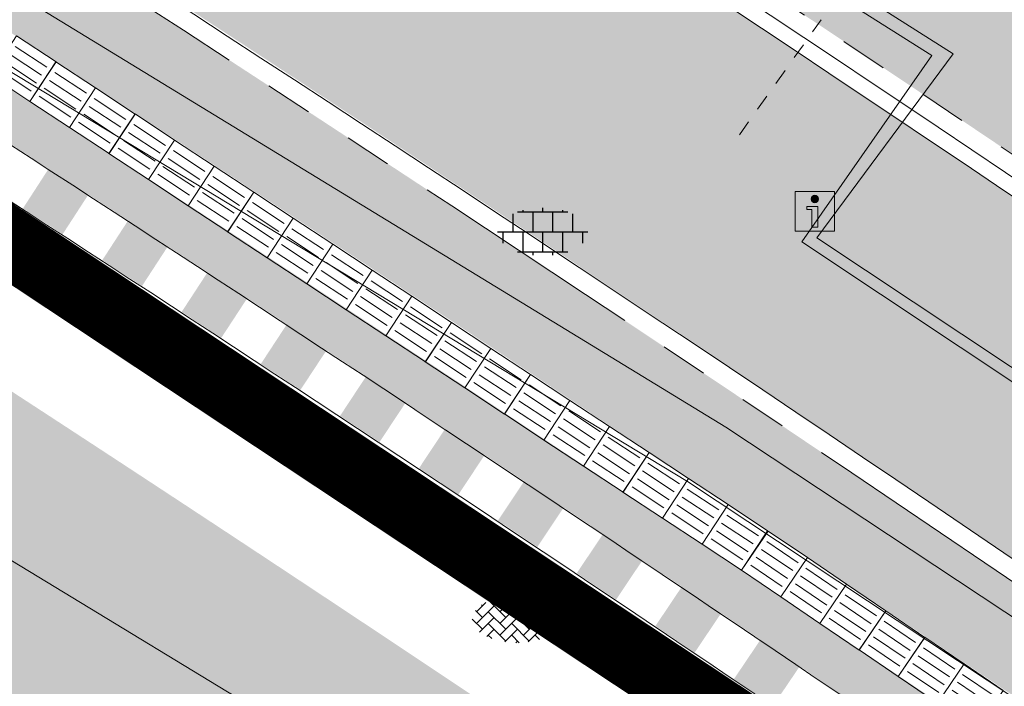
# Model space of a CAD drawing. Header units: metres. Extents: x 187916 to 189411, y 333285 to 334910.
# Tile 245 of 348: x 188776.76 to 188783, y 334175.55 to 334179.77. Entities that reach past the tile are written whole.
import ezdxf
from ezdxf.enums import TextEntityAlignment as Align

# ---------------------------------------------------------------- set-up
doc = ezdxf.new("R2010")
doc.units = ezdxf.units.M
doc.linetypes.add('DASHED2', pattern=[0.375, 0.25, -0.125])
doc.linetypes.add('VH-TROTTOIRBAND_180-200', pattern=[20, 10, -2, 2, -2, 2, -2])
for name, color, linetype, lineweight in [('B-ME-IE-MEUBILAIR_WEGMEUBILAIR-S', 253, 'Continuous', 18), ('B-ME-OG-TERREIN_CULTUURSCHEIDING-G', 253, 'DASHED2', 18), ('B-ME-VH-KANTOPSLUITING_ACHTERKANTBAND-G', 253, 'Continuous', 18), ('B-ME-VH-VERHARDING_ASFALT-G', 253, 'Continuous', 18), ('B-ME-VH-VERHARDING_BETONSTRAATSTEEN-G', 253, 'Continuous', 18), ('B-ME-VH-VERHARDING_BETONSTRAATSTEEN-S', 253, 'Continuous', 25), ('B-ME-VH-VERHARDING_TEGEL-G', 253, 'Continuous', 18), ('B-ME-VH-VERHARDING_TEGEL-S', 253, 'Continuous', 25), ('N-WE-VH-KANTOPSLUITING_PERRONBAND-G', 5, 'VH-TROTTOIRBAND_180-200', 25), ('N-WE-VH-KANTOPSLUITING_RIJWIELPADBAND_4-12 200-G', 94, 'VH-TROTTOIRBAND_180-200', 15), ('N-WE-VH-KANTOPSLUITING_VOORKANTBAND-G', 7, 'Continuous', 15), ('N-WE-VH-KANTVERHARDING_STREKLAAG_BSS-G', 60, 'Continuous', 18), ('N-WE-VH-OPENVERHARDING_TEGEL-G', 7, 'Continuous', 35), ('N-WE-VH-VERHARDING_ASFALT_RIJWEG-A', 251, 'Continuous', 18), ('N-WE-VH-VERHARDING_BETONSTRAATSTEEN-ROOD-A', 11, 'Continuous', 18), ('N-WE-VH-VERHARDING_STRAATBAKSTEEN_KF-A', 25, 'Continuous', 9), ('N-WE-VH-VERHARDING_STRAATBAKSTEEN_WF_HALFSTEENS-A', 250, 'Continuous', 18), ('N-WE-VH-VERHARDING_TEGEL-A', 254, 'Continuous', 5), ('N-WE-VH-VERKEERSTEGEL-S', 7, 'Continuous', 0), ('N-WE-VW-MARKERING_LANGS_STREEP_DOORGETROKKEN_010-G', 251, 'Continuous', 0)]:
    doc.layers.add(name, color=color, linetype=linetype, lineweight=lineweight)
doc.layers.add('N-WE-VH-MATERIAALSCHEIDING-G', color=7, linetype='DASHED2')
doc.styles.add('NLCS-ISO', font='NLCS-ISO.ttf')

# ---------------------------------------------------------------- blocks, each defined once
blk = doc.blocks.new('ontwerp Tempelplein')
at = {"layer": 'N-WE-VH-VERHARDING_STRAATBAKSTEEN_WF_HALFSTEENS-A', "transparency": 33554585}
h = blk.add_hatch(dxfattribs=at)
h.set_pattern_fill('AVH-SBS_WAALFORMAAT_HALFST-SO', color=256, scale=0.3, angle=55.81, pattern_type=2)
h.set_pattern_definition([(55.81, (188795.239331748, 334172.8149381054), (-0.1240767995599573, 0.08429085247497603), []), (145.81, (188795.5764951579, 334173.3112453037), (-0.3371634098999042, -0.4963071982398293), [0.1499999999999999, -0.1499999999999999]), (145.81, (188795.2838366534, 334173.147382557), (-0.3371634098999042, -0.4963071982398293), [0.1499999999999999, -0.1499999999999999]), (55.81, (188795.3458750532, 334173.1052371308), (-0.2481535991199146, 0.1685817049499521), [0, -0.6, 0, 0, 0]), (55.81, (188795.3903799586, 334173.4376815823), (-0.2481535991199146, 0.1685817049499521), [0, -0.6, 0, 0, 0])])
edge = h.paths.add_edge_path()
edge.add_arc((188618.4537638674, 333934.2672616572), 294.8637814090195, 55.813179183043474, 57.42329263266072, ccw=False)
edge.add_line((188784.1356933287, 334178.1814839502), (188791.8768790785, 334172.9229952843))
edge.add_line((188791.8768790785, 334172.9229952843), (188792.7841017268, 334172.3067808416))
edge.add_line((188792.7841017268, 334172.3067808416), (188792.9525669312, 334172.5550135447))
edge.add_line((188792.9525669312, 334172.5550135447), (188793.686028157, 334172.0568198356))
edge.add_line((188793.686028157, 334172.0568198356), (188793.8544795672, 334172.3048805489))
edge.add_line((188793.8544795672, 334172.3048805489), (188793.61263435, 334172.4653745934))
edge.add_line((188793.61263435, 334172.4653745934), (188794.1103591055, 334173.2152212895))
edge.add_line((188794.1103591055, 334173.2152212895), (188794.6102457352, 334172.8834190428))
edge.add_line((188794.6102457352, 334172.8834190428), (188794.112535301, 334172.133562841))
edge.add_line((188794.112535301, 334172.133562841), (188793.854614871, 334172.3048826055))
edge.add_line((188793.854614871, 334172.3048826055), (188793.6860428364, 334172.0567224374))
edge.add_line((188793.6860428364, 334172.0567224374), (188794.3980121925, 334171.5740202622))
edge.add_line((188794.3980121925, 334171.5740202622), (188795.1653573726, 334172.865187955))
edge.add_line((188795.1653573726, 334172.865187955), (188793.1830148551, 334174.2117679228))
edge.add_line((188793.1830148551, 334174.2117679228), (188778.7216892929, 334185.0906688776))
edge.add_line((188778.7216892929, 334185.0906688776), (188777.2167553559, 334182.7405240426))
blk = doc.blocks.new('SIE-WEG_VERKEERSBORD_INFORMATIE-SO')
at = {"linetype": 'ByBlock', "lineweight": 18}
h = blk.add_hatch(color=0, dxfattribs=at)
h.dxf.hatch_style = 1
edge = h.paths.add_edge_path()
edge.add_arc((0, 1.246607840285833), 0.3733921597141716, 0, 360)
h = blk.add_hatch(color=0, dxfattribs=at)
h.dxf.hatch_style = 1
h.paths.add_polyline_path([(0.31640625, 0.4893749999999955), (-0.8226562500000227, 0.4893749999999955), (-0.8226562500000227, 0.1940624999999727), (-0.31640625, 0.1940624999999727), (-0.31640625, -1.620000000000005), (0.31640625, -1.620000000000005)])
at = {"color": 0, "linetype": 'ByBlock', "lineweight": 18}
for points in [[(-2, -2), (2, -2), (2, 2), (-2, 2)], [(0.31640625, 0.4893749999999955), (-0.8226562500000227, 0.4893749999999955), (-0.8226562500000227, 0.1940624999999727), (-0.31640625, 0.1940624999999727), (-0.31640625, -1.620000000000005), (0.31640625, -1.620000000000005)]]:
    blk.add_lwpolyline(points, close=True, dxfattribs=at)
blk.add_circle((0, 1.246607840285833), 0.3733921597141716, dxfattribs=at)
blk = doc.blocks.new('SVH-BSS_KEIFORMAAT_KEPER-SO')
at = {"ltscale": 0.1}
for p, q in [((-2.227386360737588, 0.7424621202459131), (-0.2128896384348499, 2.756958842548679)), ((-2.227386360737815, 2.227386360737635), (-1.846044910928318, 2.608727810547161)), ((0.2160084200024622, 2.753840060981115), (1.484924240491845, 1.484924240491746)), ((0.742462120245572, 2.227386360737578), (1.196639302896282, 2.681563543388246)), ((-5.197234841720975, 0.7424621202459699), (-4.025666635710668, 1.914030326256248)), ((-5.197234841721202, -0.7424621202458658), (-2.969848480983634, 1.48492424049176)), ((-4.564991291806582, 1.595142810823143), (-4.454772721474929, 1.484924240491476)), ((-3.597206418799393, 2.112282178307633), (-1.484924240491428, -2.747801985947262e-13)), ((-2.477046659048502, 2.477046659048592), (-1.484924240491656, 1.484924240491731)), ((-2.227386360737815, -0.7424621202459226), (-2.463584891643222e-13, 1.484924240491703)), ((-0.7424621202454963, 2.227386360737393), (1.484924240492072, -2.321476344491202e-13)), ((0.7424621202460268, 0.7424621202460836), (2.445993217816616, 2.445993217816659)), ((0.7424621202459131, -0.7424621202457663), (2.969848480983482, 1.48492424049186)), ((2.227386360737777, 2.22738636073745), (4.454772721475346, -1.753042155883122e-13)), ((3.7123106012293, 0.7424621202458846), (4.50164561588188, 1.531797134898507)), ((4.221158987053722, 1.718537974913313), (4.45477272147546, 1.484924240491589)), ((-5.336050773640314, 0.881278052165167), (-4.454772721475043, -7.582823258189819e-14)), ((-4.812064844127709, -1.842216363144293), (-2.969848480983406, 3.785860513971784e-14)), ((-3.712310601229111, 0.7424621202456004), (-1.484924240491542, -1.484924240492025)), ((-2.227386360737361, -2.227386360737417), (2.083888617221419e-13, 2.083888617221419e-13)), ((-0.7424621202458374, 0.7424621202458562), (1.484924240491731, -1.48492424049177)), ((0.7424621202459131, -2.227386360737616), (2.969848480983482, 9.43689570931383e-15)), ((2.227386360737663, 0.7424621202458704), (4.454772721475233, -1.484924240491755)), ((3.7123106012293, -0.7424621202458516), (5.246882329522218, 0.7921096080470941)), ((5.197234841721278, 0.7424621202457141), (5.392160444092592, 0.5475365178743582)), ((-5.734817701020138, -0.2048792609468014), (-4.454772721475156, -1.484924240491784)), ((-3.712310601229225, -0.742462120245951), (-1.484924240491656, -2.969848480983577)), ((-0.74246212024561, -0.74246212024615), (1.484924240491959, -2.969848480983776)), ((2.227386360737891, -0.7424621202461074), (3.843627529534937, -2.358703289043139)), ((3.712310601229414, -2.227386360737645), (5.574234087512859, -0.3654628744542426)), ((5.197234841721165, -0.7424621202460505), (5.40549668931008, -0.950723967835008)), ((-3.894231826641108, -2.40930758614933), (-2.969848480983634, -1.484924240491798)), ((-3.712310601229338, -2.227386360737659), (-3.270758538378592, -2.668938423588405)), ((-1.594092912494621, -3.079017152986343), (9.470202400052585e-14, -1.484924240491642)), ((-0.7424621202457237, -2.227386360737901), (0.2141389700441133, -3.18398745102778)), ((1.364972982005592, -3.089799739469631), (2.969848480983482, -1.484924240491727)), ((2.22738636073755, -2.227386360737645), (2.78091825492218, -2.780918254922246)), ((-0.2171522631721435, -3.18700074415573), (9.470202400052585e-14, -2.969848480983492))]:
    blk.add_line(p, q, dxfattribs=at)
at = {"style": 'NLCS-ISO'}
blk.add_attdef('FORMAAT', text='', height=1.8, dxfattribs=at).set_placement((-5.834817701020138, -0.2150483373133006), align=Align.MIDDLE_RIGHT)
blk.add_attdef('KLEUR', text='', height=1.8, dxfattribs=at).set_placement((5.824648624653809, -0.2150483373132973), align=Align.MIDDLE_LEFT)
at = {"style": 'NLCS-ISO', "flags": 1}
blk.add_attdef('FUNCTIE', text='', height=1.8, dxfattribs=at).set_placement((0.1159930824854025, -3.584775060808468), align=Align.MIDDLE_CENTER)
blk = doc.blocks.new('SVH-TEGEL_300X300_DUN_LINT_KL-SO')
for p, q in [((-1.900843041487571, 1.499999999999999), (1.90084304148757, 1.499999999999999)), ((-1.5, 1.624087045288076), (-1.5, 1.499999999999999)), ((-0.7499999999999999, 1.5), (-0.7500000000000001, 1.377682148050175e-16)), ((3.325515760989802e-16, 1.810386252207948), (2.755364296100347e-16, 1.499999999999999)), ((0.7500000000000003, 1.499999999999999), (0.7500000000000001, -1.247991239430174e-15)), ((1.5, 1.624087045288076), (1.5, 1.499999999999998)), ((-2.25, 1.355676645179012), (-2.25, -6.969183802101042e-16)), ((2.25, 1.355676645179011), (2.25, -4.133046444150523e-16)), ((0, 0), (-2.755364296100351e-16, -1.500000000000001)), ((-3.39489953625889, -4.866106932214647e-16), (3.39489953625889, -1.733835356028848e-15)), ((-3, -3.055132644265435e-15), (-3.000000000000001, -0.8474312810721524)), ((-1.5, -8.346865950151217e-16), (-1.5, -1.500000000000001)), ((1.5, -2.495982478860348e-15), (1.5, -1.500000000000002)), ((2.999999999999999, -2.495982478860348e-15), (2.999999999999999, -0.8474312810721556)), ((-1.900843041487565, -1.500000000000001), (1.900843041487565, -1.500000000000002)), ((-0.7500000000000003, -1.499999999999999), (-0.7500000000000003, -1.765655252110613)), ((0.7499999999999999, -1.500000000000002), (0.7499999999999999, -1.765655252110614))]:
    blk.add_line(p, q)
blk = doc.blocks.new('DTM')
at = {"layer": 'B-ME-OG-TERREIN_CULTUURSCHEIDING-G', "ltscale": 0.2, "flags": 128}
blk.add_lwpolyline([(188781.3229999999, 334179.037), (188781.841, 334179.7659999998)], dxfattribs=at)
at = {"layer": 'B-ME-VH-KANTOPSLUITING_ACHTERKANTBAND-G', "ltscale": 0.2, "flags": 128}
for points in [[(188799.6120000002, 334166.682), (188793.4780000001, 334170.8999999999), (188793.2859999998, 334170.6550000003), (188789.7829999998, 334173.0929999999), (188781.8140000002, 334178.3849999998), (188782.6770000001, 334179.5499999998), (188776.895, 334183.216), (188776.1680000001, 334181.8829999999), (188769.1239999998, 334185.8330000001), (188768.1749999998, 334186.3339999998), (188761.017, 334189.9160000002), (188756.3679999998, 334191.9959999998), (188758.73, 334197.648)], [(188799.7439999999, 334164.875), (188799.165, 334164.9240000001), (188798.7239999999, 334165.1379999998), (188795.4079999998, 334167.432), (188795.6710000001, 334167.7960000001), (188794.452, 334168.6359999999), (188794.173, 334168.2620000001), (188788.9189999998, 334171.8449999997), (188789.031, 334172.031), (188781.2370000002, 334177.1869999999), (188774.3900000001, 334181.3650000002), (188767.6809999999, 334185.1000000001), (188760.6039999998, 334188.7110000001), (188760.5010000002, 334188.534), (188754.5040000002, 334191.27)]]:
    blk.add_lwpolyline(points, dxfattribs=at)
at = {"layer": 'B-ME-VH-VERHARDING_ASFALT-G', "ltscale": 0.2, "flags": 128}
blk.add_lwpolyline([(188799.801, 334164.537), (188799.1899999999, 334164.4560000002), (188796.9819999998, 334164.324), (188795.0839999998, 334164.5619999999), (188793.5589999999, 334165.213), (188787.2080000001, 334169.5019999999), (188779.443, 334174.6839999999), (188772.1310000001, 334179.1230000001), (188766.1800000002, 334182.4580000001), (188759.1919999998, 334185.929), (188757.1949999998, 334186.8859999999), (188749.2880000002, 334190.3870000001), (188742.2439999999, 334193.324), (188739.5269999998, 334194.4180000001), (188730.4950000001, 334198.1469999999)], dxfattribs=at)
at = {"layer": 'B-ME-VH-VERHARDING_BETONSTRAATSTEEN-G', "ltscale": 0.2, "flags": 128}
blk.add_lwpolyline([(188799.781, 334164.6890000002), (188799.1120000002, 334164.7220000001), (188798.5860000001, 334164.9810000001), (188795.2939999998, 334167.2489999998), (188794.0529999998, 334168.1159999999), (188788.7880000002, 334171.6779999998), (188780.9950000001, 334176.8420000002), (188774.1710000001, 334180.9720000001), (188767.4109999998, 334184.7629999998), (188760.4339999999, 334188.3449999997), (188754.4950000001, 334191.0729999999)], dxfattribs=at)
at = {"layer": 'B-ME-VH-VERHARDING_TEGEL-G', "ltscale": 0.2, "flags": 128}
blk.add_lwpolyline([(188799.571, 334166.5619999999), (188793.5060000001, 334170.7970000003), (188793.3250000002, 334170.5260000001), (188789.73, 334173.034), (188781.7179999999, 334178.3590000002), (188782.5419999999, 334179.5389999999), (188776.932, 334183.0810000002), (188776.2009999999, 334181.7629999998), (188769.071, 334185.75), (188768.148, 334186.2659999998), (188760.9849999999, 334189.8489999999), (188756.2450000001, 334191.9580000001), (188758.6499999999, 334197.7069999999)], dxfattribs=at)
at = {"layer": 'B-ME-IE-MEUBILAIR_WEGMEUBILAIR-S', "xscale": 0.0625, "yscale": 0.0625, "zscale": 0.0625}
blk.add_blockref('SIE-WEG_VERKEERSBORD_INFORMATIE-SO', (188781.801, 334178.553), dxfattribs=at)
at = {"layer": 'B-ME-VH-VERHARDING_BETONSTRAATSTEEN-S', "xscale": 0.05, "yscale": 0.05, "zscale": 0.05}
blk.add_blockref('SVH-BSS_KEIFORMAAT_KEPER-SO', (188779.918, 334175.981), dxfattribs=at)
at = {"layer": 'B-ME-VH-VERHARDING_TEGEL-S', "xscale": 0.084, "yscale": 0.084, "zscale": 0.084}
blk.add_blockref('SVH-TEGEL_300X300_DUN_LINT_KL-SO', (188780.077, 334178.423), dxfattribs=at)
blk = doc.blocks.new('SVH-VERKEERSTEGEL_300X300_GELEIDETEGEL')
blk.add_lwpolyline([(-0.15, 5.551115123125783e-17), (0.15, 5.551115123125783e-17), (0.15, -0.3), (-0.15, -0.3)], close=True)
at = {"lineweight": 0, "flags": 128}
for points in [[(0.12, -0.05999999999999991), (-0.1200000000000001, -0.05999999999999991)], [(0.12, -0.1199999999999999), (-0.1200000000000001, -0.1199999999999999)], [(0.12, -0.1799999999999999), (-0.1200000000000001, -0.1799999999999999)], [(0.12, -0.2399999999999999), (-0.12, -0.2399999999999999)]]:
    blk.add_lwpolyline(points, dxfattribs=at)
blk = doc.blocks.new('ontwerp Wilhelmina- & Engelenkampstraat')
at = {"layer": 'N-WE-VH-OPENVERHARDING_TEGEL-G', "linetype": 'Continuous'}
h = blk.add_hatch(color=256, dxfattribs=at)
h.dxf.hatch_style = 1
h.paths.add_polyline_path([(188777.1999830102, 334178.6592792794, 0.0002576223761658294), (188776.9480553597, 334178.8227358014), (188776.7848967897, 334178.5709833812, -0.0002576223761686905), (188777.0365650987, 334178.407695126)])
h = blk.add_hatch(color=256, dxfattribs=at)
h.dxf.hatch_style = 1
h.paths.add_polyline_path([(188777.7033323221, 334178.3315878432, 0.0002576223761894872), (188777.4517420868, 334178.4955632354), (188777.2880650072, 334178.244147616, -0.0002576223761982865), (188777.5393962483, 334178.0803410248)])
h = blk.add_hatch(color=256, dxfattribs=at)
h.dxf.hatch_style = 1
h.paths.add_polyline_path([(188778.2060052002, 334178.0028597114, 0.0002576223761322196), (188777.9547534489, 334178.1673532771), (188777.790558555, 334177.9162755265, -0.0002576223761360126), (188778.0415516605, 334177.7519512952)])
h = blk.add_hatch(color=256, dxfattribs=at)
h.dxf.hatch_style = 1
h.paths.add_polyline_path([(188778.7079995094, 334177.6730962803, 0.0002576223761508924), (188778.4570873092, 334177.8381073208), (188778.2923752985, 334177.5873685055, -0.0002576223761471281), (188778.5430292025, 334177.4225273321)])
h = blk.add_hatch(color=256, dxfattribs=at)
h.dxf.hatch_style = 1
h.paths.add_polyline_path([(188779.2093131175, 334177.3422989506, 0.0002576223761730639), (188778.9587415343, 334177.5078267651), (188778.7935131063, 334177.25742795, -0.0002576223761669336), (188779.043826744, 334177.0920705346)])
h = blk.add_hatch(color=256, dxfattribs=at)
h.dxf.hatch_style = 1
h.paths.add_polyline_path([(188779.7099438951, 334177.0104691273, 0.0002576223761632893), (188779.4597139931, 334177.1765130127), (188779.2939698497, 334176.9264552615, -0.0002576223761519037), (188779.5439421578, 334176.7605823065)])
h = blk.add_hatch(color=256, dxfattribs=at)
h.dxf.hatch_style = 1
h.paths.add_polyline_path([(188780.2098897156, 334176.6776082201, 0.0002576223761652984), (188779.9600025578, 334176.8441674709), (188779.793743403, 334176.5944518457, -0.0002576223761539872), (188780.0433733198, 334176.4280640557)])
h = blk.add_hatch(color=256, dxfattribs=at)
h.dxf.hatch_style = 1
h.paths.add_polyline_path([(188780.7091484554, 334176.3437176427, 0.0002576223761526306), (188780.4596051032, 334176.5107915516), (188780.2928316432, 334176.2614191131, -0.0002576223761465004), (188780.5421181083, 334176.0945171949)])
h = blk.add_hatch(color=256, dxfattribs=at)
h.dxf.hatch_style = 1
h.paths.add_polyline_path([(188781.207717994, 334176.0087988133, 0.0002576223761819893), (188780.9585195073, 334176.1763866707), (188780.7912324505, 334175.9273584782, -0.0002576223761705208), (188781.0401744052, 334175.7599431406)])
h = blk.add_hatch(color=256, dxfattribs=at)
h.dxf.hatch_style = 1
h.paths.add_polyline_path([(188781.7055962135, 334175.6728531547, 0.0002576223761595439), (188781.4567436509, 334175.8409542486), (188781.2889437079, 334175.5922713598, -0.0002576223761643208), (188781.5375400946, 334175.424343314)])
at = {"layer": 'N-WE-VH-VERHARDING_ASFALT_RIJWEG-A', "transparency": 33554610}
h = blk.add_hatch(color=256, dxfattribs=at)
h.dxf.hatch_style = 1
edge = h.paths.add_edge_path(flags=16)
edge.add_arc((188843.2202829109, 334124.6265817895), 0.5000000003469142, 68.86366228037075, 236.5502401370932)
edge.add_line((188842.9446801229, 334124.2093970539), (188847.2596446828, 334121.3588223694))
edge.add_arc((188764.52368857, 333996.1199642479), 150.1000000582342, 53.138037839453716, 56.550240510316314, ccw=False)
edge.add_arc((188854.8670012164, 334116.6124780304), 0.5000000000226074, 233.1380378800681, 405.2541734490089)
edge.add_line((188855.2189827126, 334116.9675963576), (188849.6333451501, 334122.5038948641))
edge.add_arc((188848.2254191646, 334121.0834215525), 2.000000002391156, 45.25417348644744, 68.86366190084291)
edge.add_line((188848.9465960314, 334122.9488716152), (188843.4005771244, 334125.0929443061))
edge = h.paths.add_edge_path()
edge.add_line((188813.0185392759, 334140.2053137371), (188813.0105729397, 334140.209319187))
edge.add_line((188813.0105729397, 334140.209319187), (188850.7365500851, 334115.2865848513))
edge.add_arc((188823.0935907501, 334073.442955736), 50.14999998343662, 53.70449889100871, 56.55024050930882, ccw=False)
edge.add_arc((188844.432152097, 334101.8879698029), 14.59712508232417, 51.12888847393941, 55.118945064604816, ccw=False)
edge.add_line((188853.5928784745, 334113.2527026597), (188950.9588811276, 334038.6637910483))
edge.add_arc((188941.7456837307, 334026.6371749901), 15.15000000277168, 40.65152212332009, 52.54545483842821, ccw=False)
edge.add_line((188953.2397736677, 334036.5067442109), (188961.6247993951, 334026.741552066))
edge.add_arc((188972.8912835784, 334036.415684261), 14.84999998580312, 220.6515221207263, 230.026866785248)
edge.add_arc((188742.2273900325, 333761.2592333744), 344.2000024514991, 49.060789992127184, 50.026866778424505, ccw=False)
edge.add_line((188967.767169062, 334021.2697134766), (188981.7537264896, 334009.2102175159))
edge.add_line((188981.7537264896, 334009.2102175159), (188990.3623937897, 334001.7876695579))
edge.add_arc((188830.8334411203, 333816.7660723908), 244.2999757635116, 45.63147792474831, 49.231496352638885, ccw=False)
edge.add_line((189001.6652582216, 333991.4056109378), (189005.3166251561, 333987.8338559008))
edge.add_line((189005.3166251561, 333987.8338559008), (189009.3616308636, 333991.9690219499))
edge.add_arc((189010.0094888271, 333991.9162956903), 0.6499999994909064, 135.63089128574, 175.3472076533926, ccw=False)
edge.add_line((189009.5448364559, 333992.3708264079), (189010.1315084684, 333992.9705626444))
edge.add_arc((189010.5961608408, 333992.5160319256), 0.6500000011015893, 110.0016349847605, 135.6308912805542, ccw=False)
edge.add_line((189010.3738303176, 333993.126825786), (189012.7423269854, 333996.2283355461))
edge.add_line((189012.7423269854, 333996.2283355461), (189006.7711925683, 334000.7882476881))
edge.add_line((189006.7711925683, 334000.7882476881), (189004.0161101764, 334002.9017076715))
edge.add_line((189004.0161101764, 334002.9017076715), (188999.2558699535, 334006.5545254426))
edge.add_line((188999.2558699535, 334006.5545254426), (188998.8588697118, 334006.8610537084))
edge.add_line((188998.8588697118, 334006.8610537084), (188991.767266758, 334012.3365586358))
edge.add_arc((189144.6444510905, 334210.3355206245), 250.1499998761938, 228.1364962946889, 232.3278733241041, ccw=False)
edge.add_arc((188742.2273912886, 333761.2592353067), 352.8500001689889, 48.13649629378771, 52.54545484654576)
edge.add_line((188956.8067115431, 334041.3642833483), (188954.6511510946, 334043.0155877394))
edge.add_line((188954.6511510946, 334043.0155877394), (188891.8217000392, 334091.1471762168))
edge.add_line((188891.8217000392, 334091.1471762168), (188891.5662846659, 334090.8137650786))
edge.add_line((188891.5662846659, 334090.8137650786), (188875.9674064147, 334102.7635557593))
edge.add_line((188875.9674064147, 334102.7635557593), (188876.222821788, 334103.0969668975))
edge.add_line((188876.222821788, 334103.0969668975), (188867.5141152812, 334109.7684222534))
edge.add_arc((188884.8033035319, 334132.3371809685), 28.4300000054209, 226.5407898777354, 232.5454548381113, ccw=False)
edge.add_line((188865.2480693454, 334111.7008606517), (188851.7136843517, 334124.5262124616))
edge.add_arc((188838.0601001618, 334110.1178073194), 19.84999999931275, 46.54078987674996, 56.5502405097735)
edge.add_line((188849.0015307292, 334126.680041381), (188818.5871468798, 334146.772552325))
edge.add_arc((188824.1818834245, 334155.2414024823), 10.14999999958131, 230.746516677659, 236.55024045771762, ccw=False)
edge.add_line((188817.7594464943, 334147.3817075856), (188813.0185392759, 334140.2053137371))
edge = h.paths.add_edge_path()
edge.add_arc((188804.4060072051, 334144.8922067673), 15.00000001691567, 49.44930201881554, 57.10513435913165)
edge.add_line((188812.5524953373, 334157.4872348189), (188809.1197533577, 334159.7075388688))
edge.add_line((188809.1197533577, 334159.7075388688), (188808.8358097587, 334159.2796429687))
edge.add_arc((188807.8775894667, 334159.9154997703), 1.150000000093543, 146.4325029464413, 326.4325029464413, ccw=False)
edge.add_line((188806.9193691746, 334160.5513565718), (188807.1883826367, 334160.9567531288))
edge.add_line((188807.1883826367, 334160.9567531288), (188802.8966842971, 334163.732631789))
edge.add_arc((188799.7691371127, 334173.3887670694), 10.14999999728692, 238.0087583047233, 287.9467359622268, ccw=False)
edge.add_line((188794.391772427, 334164.7802568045), (188787.6683002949, 334154.8824230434))
edge.add_arc((188776.9360168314, 334149.1867587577), 12.14999999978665, 6.552444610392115, 27.95506492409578, ccw=False)
edge.add_arc((188778.9149951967, 334149.4490587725), 10.1540764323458, -2.101472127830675, 6.356304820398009, ccw=False)
edge.add_line((188789.0622425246, 334149.0767150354), (188793.7916961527, 334146.0152720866))
edge.add_line((188793.7916961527, 334146.0152720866), (188794.0757942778, 334146.443065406))
edge.add_arc((188795.0337848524, 334145.8068625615), 1.15000000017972, -33.58819080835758, 146.4118091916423, ccw=False)
edge.add_line((188795.991775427, 334145.170659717), (188795.7226155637, 334144.7653603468))
edge.add_line((188795.7226155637, 334144.7653603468), (188801.9201273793, 334140.7536223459))
edge.add_arc((188806.91186024, 334129.6763888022), 12.14999999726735, 71.61773031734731, 114.25775215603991, ccw=False)
edge.add_line((188810.743428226, 334141.2064185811), (188816.0248838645, 334149.2010499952))
edge.add_arc((188824.1818834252, 334155.2414024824), 10.15000000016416, 183.1724790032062, 216.5203757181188, ccw=False)
edge.add_arc((188822.7365122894, 334155.1739654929), 8.703121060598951, 180.8378362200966, 183.2557978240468, ccw=False)
edge.add_arc((188833.7517650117, 334153.715293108), 19.7623436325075, 172.5149848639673, 176.1369932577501, ccw=False)
edge = h.paths.add_edge_path()
edge.add_line((188786.2209732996, 334157.0233449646), (188792.4021116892, 334166.1227922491))
edge.add_line((188792.4021116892, 334166.1227922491), (188791.5485077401, 334166.7026345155))
edge.add_line((188791.5485077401, 334166.7026345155), (188788.5394280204, 334169.4236699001))
edge.add_line((188788.5394280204, 334169.4236699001), (188787.1852216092, 334167.4301002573))
edge.add_line((188787.1852216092, 334167.4301002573), (188780.1013007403, 334172.2421172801))
edge.add_arc((188618.4537611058, 333934.267257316), 287.6837865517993, 55.81317921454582, 60.58230996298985)
edge.add_arc((188735.7243300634, 334140.9898543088), 50.01920379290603, 61.28503171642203, 77.31862338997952)
edge.add_arc((188760.1973562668, 334256.6585423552), 68.2172590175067, 252.5019390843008, 258.5925344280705, ccw=False)
edge.add_arc((188746.5917393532, 334218.9896416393), 28.24878716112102, 246.6552150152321, 255.85047768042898, ccw=False)
edge.add_arc((188739.6991429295, 334207.5799419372), 15.14999999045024, 247.5582666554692, 253.5058051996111, ccw=False)
edge.add_line((188733.9157258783, 334193.5772783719), (188632.7612944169, 334235.3563367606))
edge.add_arc((188642.362146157, 334258.6016835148), 25.14999999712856, 236.2483398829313, 247.5582723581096, ccw=False)
edge.add_line((188628.3889489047, 334237.6906276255), (188623.9088227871, 334240.6843399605))
edge.add_arc((188610.1023038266, 334220.0227201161), 24.85000000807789, 56.24833988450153, 66.54108532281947)
edge.add_line((188619.9948742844, 334242.8187625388), (188616.8650908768, 334235.2408720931))
edge.add_arc((188612.7752758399, 334225.9513130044), 10.14999975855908, 36.3971108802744, 66.23805833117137, ccw=False)
edge.add_line((188620.9452513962, 334231.9741025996), (188631.6761182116, 334226.2780943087))
edge.add_arc((188635.7212357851, 334214.8212394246), 12.15000000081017, 67.55827235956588, 109.4468017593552, ccw=False)
edge.add_line((188640.3594206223, 334226.051098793), (188725.7324548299, 334190.7901128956))
edge.add_line((188725.7324548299, 334190.7901128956), (188736.3228047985, 334186.3562589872))
edge.add_arc((188702.9288175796, 334091.9793464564), 100.1107386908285, 61.585566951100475, 70.51436696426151, ccw=False)
edge.add_line((188750.5660902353, 334180.0296176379), (188754.2367218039, 334177.9780331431))
edge.add_arc((188618.5090913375, 333934.3570586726), 278.8784123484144, 55.81223272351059, 60.876674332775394, ccw=False)
edge.add_line((188775.2127626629, 334165.0454378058), (188783.7631842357, 334159.2372455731))
edge.add_arc((188776.9360168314, 334149.1867587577), 12.14999999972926, 40.16466472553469, 55.81223272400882, ccw=False)
at = {"layer": 'N-WE-VH-VERHARDING_BETONSTRAATSTEEN-ROOD-A', "transparency": 33554610}
h = blk.add_hatch(color=11, dxfattribs=at)
h.dxf.hatch_style = 1
edge = h.paths.add_edge_path()
edge.add_line((188756.5036382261, 334194.5693748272), (188755.6499456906, 334195.0202722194))
edge.add_arc((188761.5861097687, 334194.1473712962), 5.999999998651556, 171.6347221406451, 192.7096299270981)
edge.add_arc((188761.5861091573, 334194.147371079), 5.999999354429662, 192.7096291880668, 206.3648182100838)
edge.add_arc((188756.6850738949, 334191.7182258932), 0.5299999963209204, 61.76763232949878, 206.3648175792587, ccw=False)
edge.add_arc((188624.9661737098, 333945.0164660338), 280.1934158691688, 55.67969548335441, 61.90111546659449, ccw=False)
edge.add_line((188782.944479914, 334176.4277990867), (188794.1644727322, 334168.806201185))
edge.add_line((188794.1644727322, 334168.806201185), (188792.4450379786, 334166.2749674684))
edge.add_line((188792.4450379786, 334166.2749674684), (188794.1500692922, 334165.1167614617))
edge.add_arc((188799.7691371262, 334173.3887670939), 10.00000002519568, 235.8122327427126, 241.4834778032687)
edge.add_arc((188795.2480439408, 334165.0676724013), 0.5300000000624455, 64.21478795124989, 241.4834776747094, ccw=False)
edge.add_line((188795.4785932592, 334165.5449008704), (188795.9530662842, 334165.3015689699))
edge.add_arc((188799.6037467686, 334172.4200331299), 7.99999999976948, 242.8491326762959, 278.388166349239)
edge.add_line((188800.770776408, 334164.5056132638), (188801.4274030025, 334164.6024368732))
edge.add_arc((188801.4858565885, 334164.0756701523), 0.5299999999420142, -79.55568804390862, 96.33202067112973, ccw=False)
edge.add_arc((188799.7691371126, 334173.3887670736), 10.00000000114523, 280.4443119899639, 302.9222902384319)
edge.add_arc((188804.9160920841, 334165.4395687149), 0.5299999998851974, 237.105134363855, 302.9222902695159, ccw=False)
edge.add_line((188804.6282495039, 334164.994544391), (188803.3989314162, 334165.7896696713))
edge.add_arc((188803.6867739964, 334166.2346939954), 0.5299999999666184, 116.48325430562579, 237.1051343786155, ccw=False)
edge.add_line((188803.4504277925, 334166.7090783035), (188807.7011162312, 334168.8268424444))
edge.add_arc((188807.9374624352, 334168.3524581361), 0.530000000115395, 32.16403167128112, 116.48325430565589, ccw=False)
edge.add_line((188808.3861220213, 334168.634600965), (188807.2929850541, 334170.6395236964))
edge.add_arc((188800.6541016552, 334184.2017959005), 15.1000000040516, 285.30733954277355, 296.0822633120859, ccw=False)
edge.add_line((188804.6404504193, 334169.6374894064), (188804.5611828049, 334169.6157933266))
edge.add_line((188804.5611828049, 334169.6157933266), (188803.5932856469, 334169.3559057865))
edge.add_arc((188800.9033521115, 334181.1531197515), 12.09999999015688, 273.27639164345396, 282.84466192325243, ccw=False)
edge.add_line((188801.5948993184, 334169.0728978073), (188800.5911535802, 334169.057148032))
edge.add_arc((188800.9033521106, 334181.1531197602), 12.09999999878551, 241.3307163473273, 268.52151707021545, ccw=False)
edge.add_line((188795.0983385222, 334170.536537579), (188794.2377757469, 334171.0545714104))
edge.add_arc((189334.2132006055, 334968.643752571), 963.183243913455, 235.7824886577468, 235.9016278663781, ccw=False)
edge.add_line((188792.5804601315, 334172.1791043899), (188784.012074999, 334177.9994990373))
edge.add_arc((188618.4537611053, 333934.2672573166), 294.643786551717, 55.81317964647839, 58.99815049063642)
edge.add_line((188770.2146822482, 334186.8213777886), (188769.3568552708, 334187.3348710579))
edge.add_arc((188618.4537617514, 333934.2672584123), 294.6437852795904, 59.19256388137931, 59.58131610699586)
edge.add_line((188767.6363295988, 334188.3529165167), (188766.7733389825, 334188.8576416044))
edge.add_arc((188618.4537610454, 333934.2672572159), 294.64378666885, 59.77572539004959, 62.06098881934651)
at = {"layer": 'N-WE-VH-VERHARDING_STRAATBAKSTEEN_KF-A', "transparency": 33554610}
h = blk.add_hatch(dxfattribs=at)
h.set_pattern_fill('AVH-SBS_KEIFORMAAT_KEPER-SO', color=256, scale=0.1, angle=237.26, pattern_type=2)
h.set_pattern_definition([(282.26, (188780.1013007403, 334172.2421172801), (0.1189542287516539, -0.07648458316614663), [0.3, -0.1]), (12.25999999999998, (188780.0035813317, 334172.2208824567), (-0.1189542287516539, 0.07648458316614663), [0.3, -0.1]), (237.26, (188780.0736758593, 334172.1337804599), (-0.01700746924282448, -0.1571965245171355), [0, -0.2828427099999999])])
h.paths.add_polyline_path([(188792.5747978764, 334167.3957198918), (188792.5738275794, 334167.393978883), (188792.5751022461, 334167.3955131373)])
edge = h.paths.add_edge_path()
edge.add_line((188755.5582644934, 334192.9277065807), (188754.747, 334193.331))
edge.add_line((188754.747, 334193.331), (188754.5437891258, 334192.8429019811))
edge.add_arc((188759.1597218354, 334190.9211410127), 4.999999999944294, 157.3964704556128, 240.7983604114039)
edge.add_line((188756.7202986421, 334186.5566004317), (188758.4780134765, 334185.5741808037))
edge.add_arc((188618.4537611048, 333934.2672573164), 287.6837865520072, 58.436904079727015, 60.874137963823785, ccw=False)
edge.add_arc((188618.4537611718, 333934.2672574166), 287.6837864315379, 55.81317921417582, 58.43690408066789, ccw=False)
edge.add_line((188780.1013007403, 334172.2421172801), (188787.1852216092, 334167.4301002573))
edge.add_line((188787.1852216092, 334167.4301002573), (188788.5394280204, 334169.4236699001))
edge.add_line((188788.5394280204, 334169.4236699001), (188786.1831305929, 334171.5544106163))
edge.add_line((188786.1831305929, 334171.5544106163), (188785.6578964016, 334171.9129482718))
edge.add_line((188785.6578964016, 334171.9129482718), (188785.4218955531, 334171.5655240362))
edge.add_line((188785.4218955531, 334171.5655240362), (188781.4667010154, 334174.2522371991))
edge.add_arc((188618.4537610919, 333934.2672572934), 290.1137865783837, 55.81317921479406, 59.63836063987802)
edge.add_line((188765.0935677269, 334184.5925981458), (188765.3073983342, 334184.9540946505))
edge.add_line((188765.3073983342, 334184.9540946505), (188764.7604151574, 334185.2737185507))
edge.add_line((188764.7604151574, 334185.2737185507), (188763.8951863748, 334185.7740548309))
edge.add_line((188763.8951863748, 334185.7740548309), (188763.0299667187, 334186.2744038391))
edge.add_arc((188618.4537614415, 333934.2672579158), 290.5337858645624, 60.15715704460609, 60.8737653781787)
edge.add_line((188759.8668436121, 334188.0628861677), (188758.585619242, 334188.7789863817))
edge.add_arc((188761.5861097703, 334194.1473712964), 6.150000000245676, 191.4387024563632, 240.7983604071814, ccw=False)
at = {"layer": 'N-WE-VH-VERHARDING_TEGEL-A', "transparency": 33554610}
h = blk.add_hatch(color=256, dxfattribs=at)
h.dxf.hatch_style = 1
h.paths.add_polyline_path([(188769.1895228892, 334185.0807549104), (188768.3316783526, 334185.5943159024, 8.478203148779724e-05), (188768.2464376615, 334185.6451292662), (188768.0952849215, 334185.3889353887), (188767.8369034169, 334185.5413788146), (188767.5785219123, 334185.6938222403), (188767.4489923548, 334185.7702438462), (188767.297569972, 334185.5118746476), (188767.2984599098, 334185.508416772), (188767.556646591, 334185.3556436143), (188767.5584585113, 334185.3545613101, -0.009386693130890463), (188776.994499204, 334179.498629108, -0.006621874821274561), (188786.220352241, 334173.3319822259), (188786.3045318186, 334173.4561345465), (188786.801141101, 334173.119416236), (188786.4644227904, 334172.6228069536), (188785.9678135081, 334172.9595252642), (188786.0519930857, 334173.0836775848, 0.006625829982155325), (188776.8297881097, 334179.2478683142, 0.009387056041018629), (188767.4038660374, 334185.0974565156), (188767.2518250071, 334184.8405191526, -0.01520161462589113), (188782.2027810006, 334175.3358820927), (188786.6840423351, 334172.2918184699), (188787.3583304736, 334173.2844591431), (188782.8770527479, 334176.3285339, 0.01388272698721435)])
at = {"layer": 'N-WE-VH-KANTOPSLUITING_PERRONBAND-G', "ltscale": 0.15, "const_width": 0.435, "flags": 128}
blk.add_lwpolyline([(188764.9454846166, 334185.5912184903, -0.01723580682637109), (188781.9091918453, 334174.9036649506), (188786.3904460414, 334171.8596061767)], format="xyb", dxfattribs=at)
at = {"layer": 'N-WE-VH-KANTOPSLUITING_RIJWIELPADBAND_4-12 200-G', "ltscale": 0.15, "flags": 128}
for points in [[(188770.3270851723, 334187.010498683, -0.01389885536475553), (188784.1356933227, 334178.1814839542), (188791.8768790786, 334172.9229952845)], [(188769.1903527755, 334185.0802561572, -0.01388189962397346), (188782.8770527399, 334176.3285339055), (188790.7386096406, 334170.9882786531)]]:
    blk.add_lwpolyline(points, format="xyb", dxfattribs=at)
at = {"layer": 'N-WE-VH-KANTOPSLUITING_VOORKANTBAND-G', "flags": 128}
for points in [[(188770.2661888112, 334186.9070928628, -0.01389795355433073), (188784.0682661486, 334178.0822187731), (188791.8094502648, 334172.8237312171)], [(188765.2060866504, 334186.03831225, -0.01723580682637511), (188782.1999715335, 334175.3317460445), (188786.6812328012, 334172.287682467)], [(188765.0550130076, 334185.7791274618, -0.01723580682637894), (188782.0314035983, 334175.0835830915), (188786.5126607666, 334172.0395222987)], [(188764.8359562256, 334185.4033095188, -0.01723580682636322), (188781.7869800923, 334174.7237468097), (188786.2682313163, 334171.6796900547)], [(188769.2512491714, 334185.1836620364, -0.01388281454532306), (188782.944479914, 334176.4277990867), (188791.6828710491, 334170.4919215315), (188794.1644727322, 334168.8062011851), (188792.5686574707, 334166.4569515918)]]:
    blk.add_lwpolyline(points, format="xyb", dxfattribs=at)
at = {"layer": 'N-WE-VH-KANTVERHARDING_STREKLAAG_BSS-G', "flags": 128}
blk.add_lwpolyline([(188755.3840899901, 334195.1606900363), (188756.5036382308, 334194.5693748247, -0.009971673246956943), (188766.7733389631, 334188.8576416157), (188767.636329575, 334188.3529165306, -0.001696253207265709), (188769.3568552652, 334187.3348710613), (188770.2146822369, 334186.8213777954, -0.01389795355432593), (188784.0120768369, 334177.9994977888), (188791.7532595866, 334172.741011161), (188792.5804601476, 334172.1791043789, 0.0005198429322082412), (188794.237775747, 334171.0545714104), (188795.098338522, 334170.5365375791, 0.1192020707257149), (188800.5911535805, 334169.057148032), (188801.5948993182, 334169.0728978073, 0.04177372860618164), (188803.5932856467, 334169.3559057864), (188804.5611828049, 334169.6157933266), (188804.6404504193, 334169.6374894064, 0.04688623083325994), (188807.2841651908, 334170.635209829)], format="xyb", dxfattribs=at)
at = {"layer": 'N-WE-VH-MATERIAALSCHEIDING-G', "flags": 128}
blk.add_lwpolyline([(188754.7500154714, 334193.3382429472), (188754.5437891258, 334192.8429019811, 0.3808727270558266), (188756.7202986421, 334186.5566004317), (188758.4780134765, 334185.5741808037, -0.022086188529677), (188780.1013007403, 334172.2421172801), (188787.1852216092, 334167.4301002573), (188788.5394280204, 334169.4236699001)], format="xyb", dxfattribs=at)
at = {"layer": 'N-WE-VH-VERKEERSTEGEL-S'}
for p, rotation in [((188776.7045081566, 334179.3303669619), 146.6415378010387), ((188776.9548236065, 334179.1655737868), 146.6415378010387), ((188777.2051390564, 334179.0007806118), 146.6415378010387), ((188777.4554545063, 334178.8359874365), 146.6415378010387), ((188777.7060292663, 334178.6710259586), 146.6415378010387), ((188777.9566032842, 334178.506063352), 146.6415378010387), ((188778.2069187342, 334178.341270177), 146.6415378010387), ((188778.457234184, 334178.1764770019), 146.6415378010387), ((188778.707549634, 334178.0116838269), 146.6415378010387), ((188778.9581236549, 334177.8467212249), 146.6415378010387), ((188779.2086976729, 334177.6817586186), 146.6415378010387), ((188779.4590131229, 334177.5169654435), 146.6415378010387), ((188779.7093285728, 334177.3521722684), 146.6415378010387), ((188779.9596440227, 334177.1873790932), 146.6415378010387), ((188780.2102187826, 334177.0224176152), 146.6415378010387), ((188780.4607928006, 334176.8574550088), 146.6415378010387), ((188780.7111082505, 334176.6926618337), 146.6415378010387), ((188780.9614237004, 334176.5278686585), 146.6415378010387), ((188781.2117391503, 334176.3630754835), 146.6415378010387), ((188781.4611742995, 334176.1964173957), 145.8613684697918), ((188781.7094789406, 334176.0280582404), 145.8613684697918), ((188781.9575273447, 334175.8598720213), 145.8613684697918), ((188782.2055757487, 334175.6916858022), 145.8613684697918), ((188782.4536241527, 334175.523499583), 145.8613684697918), ((188782.7019295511, 334175.3551415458), 145.8613684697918)]:
    blk.add_blockref('SVH-VERKEERSTEGEL_300X300_GELEIDETEGEL', p, dxfattribs=dict(at, rotation=rotation))
blk = doc.blocks.new('markering')
at = {"layer": 'N-WE-VW-MARKERING_LANGS_STREEP_DOORGETROKKEN_010-G', "const_width": 0.1, "flags": 128}
for points in [[(188785.6797720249, 334164.946932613), (188778.4718107, 334169.8432087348, 0.01954552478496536), (188759.5767735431, 334181.6257531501, 0.03008264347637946), (188754.530061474, 334184.1936294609)], [(188785.5673906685, 334164.7814925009), (188778.3594293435, 334169.6777686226, 0.01954660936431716), (188759.4765871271, 334181.4526514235, 0.03010621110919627), (188754.4473217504, 334184.0115187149)]]:
    blk.add_lwpolyline(points, format="xyb", dxfattribs=at)

msp = doc.modelspace()

# ---------------------------------------------------------------- block references
msp.add_blockref('DTM', (0, 0))

# ---------------------------------------------------------------- next in the draw order: block references
msp.add_blockref('ontwerp Tempelplein', (0, 0))

# ---------------------------------------------------------------- next in the draw order: block references
msp.add_blockref('ontwerp Wilhelmina- & Engelenkampstraat', (0, 0))

# ---------------------------------------------------------------- next in the draw order: block references
msp.add_blockref('markering', (0, 0))

doc.saveas('drawing.dxf')
